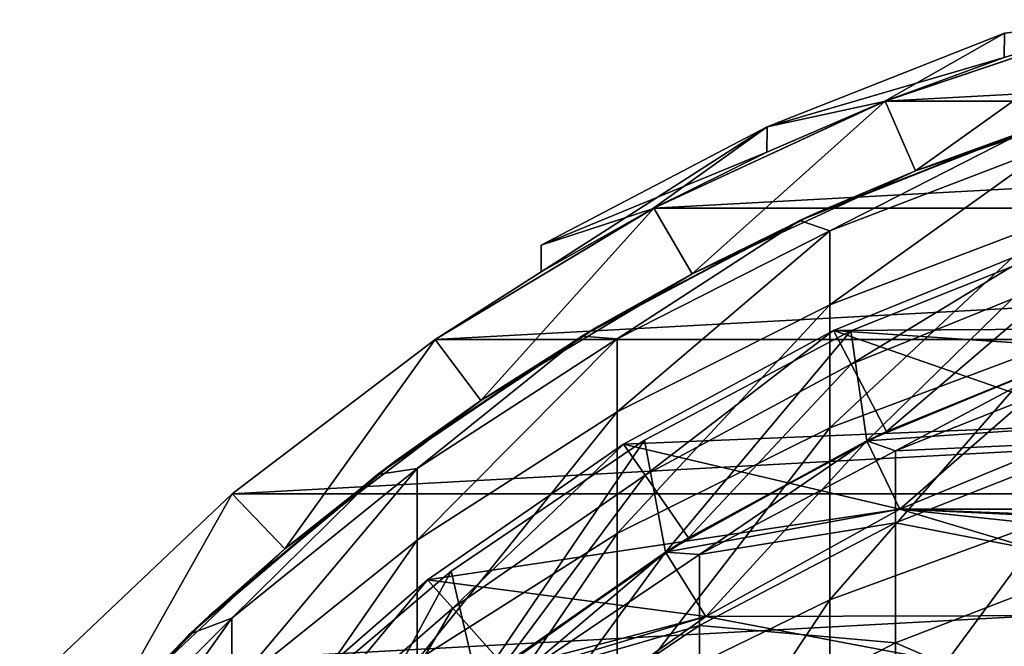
# Model space of a CAD drawing. Header units: millimetres. Extents: x -25 to 64, y -3 to 358.
# Tile 309 of 327: x -11.43 to -4.95, y 353.01 to 357.14. Entities that reach past the tile are written whole.
import ezdxf

# ---------------------------------------------------------------- set-up
doc = ezdxf.new("R2010")
doc.units = ezdxf.units.MM
doc.header["$LTSCALE"] = 52.148148
for name, color, linetype in [('387', 7, 'CONTINUOUS'), ('388', 7, 'CONTINUOUS'), ('390', 7, 'CONTINUOUS'), ('391', 7, 'CONTINUOUS'), ('392', 7, 'CONTINUOUS'), ('397', 7, 'CONTINUOUS'), ('399', 7, 'CONTINUOUS'), ('400', 7, 'CONTINUOUS'), ('401', 7, 'CONTINUOUS'), ('402', 7, 'CONTINUOUS'), ('403', 7, 'CONTINUOUS'), ('404', 7, 'CONTINUOUS'), ('419', 7, 'CONTINUOUS'), ('421', 7, 'CONTINUOUS'), ('422', 7, 'CONTINUOUS'), ('423', 7, 'CONTINUOUS'), ('424', 7, 'CONTINUOUS'), ('425', 7, 'CONTINUOUS'), ('426', 7, 'CONTINUOUS'), ('427', 7, 'CONTINUOUS'), ('428', 7, 'CONTINUOUS'), ('429', 7, 'CONTINUOUS'), ('430', 7, 'CONTINUOUS'), ('431', 7, 'CONTINUOUS'), ('432', 7, 'CONTINUOUS'), ('433', 7, 'CONTINUOUS'), ('434', 7, 'CONTINUOUS'), ('453', 7, 'CONTINUOUS'), ('454', 7, 'CONTINUOUS'), ('455', 7, 'CONTINUOUS'), ('473', 7, 'CONTINUOUS'), ('474', 7, 'CONTINUOUS'), ('475', 7, 'CONTINUOUS'), ('476', 7, 'CONTINUOUS'), ('484', 7, 'CONTINUOUS')]:
    doc.layers.add(name, color=color, linetype=linetype)

msp = doc.modelspace()

# ---------------------------------------------------------------- linework, layer by layer
at = {"layer": '387', "color": 7, "linetype": 'CONTINUOUS', "true_color": 0xaaaaaa}
for points in [[(-4.7895, 356.4148, 45), (-6.101, 355.7452, 40.6963), (-6.2983, 355.8136, 45), (-4.7895, 356.4148, 45)], [(-4.6353, 356.3064, 40.6551), (-6.101, 355.7452, 40.6963), (-4.7895, 356.4148, 45), (-4.6353, 356.3064, 40.6551)], [(-4.6353, 355.8157, 36.2458), (-6.101, 355.2592, 36.3289), (-4.6353, 356.3064, 40.6551), (-4.6353, 355.8157, 36.2458)], [(-4.6353, 356.3064, 40.6551), (-6.101, 355.2592, 36.3289), (-6.101, 355.7452, 40.6963), (-4.6353, 356.3064, 40.6551)], [(-6.2983, 355.8136, 45), (-7.5, 355.0343, 40.7486), (-7.7333, 355.0529, 45), (-6.2983, 355.8136, 45)], [(-6.101, 355.7452, 40.6963), (-7.5, 355.0343, 40.7486), (-6.2983, 355.8136, 45), (-6.101, 355.7452, 40.6963)], [(-4.6353, 354.9967, 31.8856), (-6.101, 354.4479, 32.0101), (-4.6353, 355.8157, 36.2458), (-4.6353, 354.9967, 31.8856)], [(-4.6353, 355.8157, 36.2458), (-6.101, 354.4479, 32.0101), (-6.101, 355.2592, 36.3289), (-4.6353, 355.8157, 36.2458)], [(-6.101, 355.2592, 36.3289), (-7.5, 354.5543, 36.4342), (-6.101, 355.7452, 40.6963), (-6.101, 355.2592, 36.3289)], [(-6.101, 355.7452, 40.6963), (-7.5, 354.5543, 36.4342), (-7.5, 355.0343, 40.7486), (-6.101, 355.7452, 40.6963)], [(-6.101, 354.4479, 32.0101), (-7.5, 353.7528, 32.1678), (-6.101, 355.2592, 36.3289), (-6.101, 354.4479, 32.0101)], [(-6.101, 355.2592, 36.3289), (-7.5, 353.7528, 32.1678), (-7.5, 354.5543, 36.4342), (-6.101, 355.2592, 36.3289)], [(-7.7333, 355.0529, 45), (-8.8168, 354.1815, 40.8113), (-9.0776, 354.1414, 45), (-7.7333, 355.0529, 45)], [(-7.5, 355.0343, 40.7486), (-8.8168, 354.1815, 40.8113), (-7.7333, 355.0529, 45), (-7.5, 355.0343, 40.7486)], [(-7.5, 354.5543, 36.4342), (-8.8168, 353.7085, 36.5605), (-7.5, 355.0343, 40.7486), (-7.5, 354.5543, 36.4342)], [(-7.5, 355.0343, 40.7486), (-8.8168, 353.7085, 36.5605), (-8.8168, 354.1815, 40.8113), (-7.5, 355.0343, 40.7486)], [(-4.6353, 353.8537, 27.5989), (-6.101, 353.3158, 27.7641), (-4.6353, 354.9967, 31.8856), (-4.6353, 353.8537, 27.5989)], [(-4.6353, 354.9967, 31.8856), (-6.101, 353.3158, 27.7641), (-6.101, 354.4479, 32.0101), (-4.6353, 354.9967, 31.8856)], [(-7.5, 353.7528, 32.1678), (-8.8168, 352.9189, 32.3571), (-7.5, 354.5543, 36.4342), (-7.5, 353.7528, 32.1678)], [(-7.5, 354.5543, 36.4342), (-8.8168, 352.9189, 32.3571), (-8.8168, 353.7085, 36.5605), (-7.5, 354.5543, 36.4342)], [(-6.101, 353.3158, 27.7641), (-7.5, 352.6344, 27.9734), (-6.101, 354.4479, 32.0101), (-6.101, 353.3158, 27.7641)], [(-6.101, 354.4479, 32.0101), (-7.5, 352.6344, 27.9734), (-7.5, 353.7528, 32.1678), (-6.101, 354.4479, 32.0101)], [(-9.0776, 354.1414, 45), (-10.037, 353.1961, 40.8837), (-10.3155, 353.0899, 45), (-9.0776, 354.1414, 45)], [(-8.8168, 353.7085, 36.5605), (-10.037, 352.7313, 36.7065), (-8.8168, 354.1815, 40.8113), (-8.8168, 353.7085, 36.5605)], [(-8.8168, 354.1815, 40.8113), (-10.037, 352.7313, 36.7065), (-10.037, 353.1961, 40.8837), (-8.8168, 354.1815, 40.8113)], [(-8.8168, 354.1815, 40.8113), (-10.037, 353.1961, 40.8837), (-9.0776, 354.1414, 45), (-8.8168, 354.1815, 40.8113)], [(-4.6353, 352.3933, 23.4097), (-6.101, 351.8693, 23.6146), (-4.6353, 353.8537, 27.5989), (-4.6353, 352.3933, 23.4097)], [(-4.6353, 353.8537, 27.5989), (-6.101, 351.8693, 23.6146), (-6.101, 353.3158, 27.7641), (-4.6353, 353.8537, 27.5989)], [(-7.5, 352.6344, 27.9734), (-8.8168, 351.817, 28.2244), (-7.5, 353.7528, 32.1678), (-7.5, 352.6344, 27.9734)], [(-7.5, 353.7528, 32.1678), (-8.8168, 351.817, 28.2244), (-8.8168, 352.9189, 32.3571), (-7.5, 353.7528, 32.1678)], [(-8.8168, 352.9189, 32.3571), (-10.037, 351.9553, 32.5757), (-8.8168, 353.7085, 36.5605), (-8.8168, 352.9189, 32.3571)], [(-8.8168, 353.7085, 36.5605), (-10.037, 351.9553, 32.5757), (-10.037, 352.7313, 36.7065), (-8.8168, 353.7085, 36.5605)], [(-6.101, 351.8693, 23.6146), (-7.5, 351.2055, 23.8743), (-6.101, 353.3158, 27.7641), (-6.101, 351.8693, 23.6146)], [(-6.101, 353.3158, 27.7641), (-7.5, 351.2055, 23.8743), (-7.5, 352.6344, 27.9734), (-6.101, 353.3158, 27.7641)], [(-10.037, 352.7313, 36.7065), (-11.1472, 351.6332, 36.8704), (-10.037, 353.1961, 40.8837), (-10.037, 352.7313, 36.7065)], [(-10.037, 353.1961, 40.8837), (-11.1472, 351.6332, 36.8704), (-11.1472, 352.0889, 40.9651), (-10.037, 353.1961, 40.8837)], [(-10.037, 353.1961, 40.8837), (-11.1472, 352.0889, 40.9651), (-10.3155, 353.0899, 45), (-10.037, 353.1961, 40.8837)], [(-10.3155, 353.0899, 45), (-11.1472, 352.0889, 40.9651), (-11.4324, 351.9108, 45), (-10.3155, 353.0899, 45)]]:
    msp.add_3dface(points, dxfattribs=at)
at = {"layer": '388', "color": 7, "linetype": 'CONTINUOUS', "true_color": 0xaaaaaa}
for points in [[(-5.8574, 354.3631, 45), (-5.6685, 354.2982, 40.8027), (-4.4588, 354.9424, 45), (-5.8574, 354.3631, 45)], [(-5.6685, 354.2982, 40.8027), (-4.3106, 354.8378, 40.763), (-4.4588, 354.9424, 45), (-5.6685, 354.2982, 40.8027)], [(-5.6685, 354.2982, 40.8027), (-4.3106, 354.3594, 36.4633), (-4.3106, 354.8378, 40.763), (-5.6685, 354.2982, 40.8027)], [(-7.1824, 353.6308, 45), (-6.96, 353.6153, 40.8529), (-5.8574, 354.3631, 45), (-7.1824, 353.6308, 45)], [(-6.96, 353.6153, 40.8529), (-5.6685, 354.2982, 40.8027), (-5.8574, 354.3631, 45), (-6.96, 353.6153, 40.8529)], [(-5.6685, 353.8242, 36.5432), (-4.3106, 353.5606, 32.2114), (-4.3106, 354.3594, 36.4633), (-5.6685, 353.8242, 36.5432)], [(-5.6685, 353.8242, 36.5432), (-4.3106, 354.3594, 36.4633), (-5.6685, 354.2982, 40.8027), (-5.6685, 353.8242, 36.5432)], [(-6.96, 353.6153, 40.8529), (-5.6685, 353.8242, 36.5432), (-5.6685, 354.2982, 40.8027), (-6.96, 353.6153, 40.8529)], [(-6.96, 353.1471, 36.6444), (-5.6685, 353.033, 32.3312), (-5.6685, 353.8242, 36.5432), (-6.96, 353.1471, 36.6444)], [(-6.96, 353.1471, 36.6444), (-5.6685, 353.8242, 36.5432), (-6.96, 353.6153, 40.8529), (-6.96, 353.1471, 36.6444)], [(-5.6685, 353.033, 32.3312), (-4.3106, 353.5606, 32.2114), (-5.6685, 353.8242, 36.5432), (-5.6685, 353.033, 32.3312)], [(-8.4171, 352.7547, 45), (-8.1699, 352.7972, 40.913), (-7.1824, 353.6308, 45), (-8.4171, 352.7547, 45)], [(-8.1699, 352.7972, 40.913), (-6.96, 353.6153, 40.8529), (-7.1824, 353.6308, 45), (-8.1699, 352.7972, 40.913)], [(-8.1699, 352.7972, 40.913), (-6.96, 353.1471, 36.6444), (-6.96, 353.6153, 40.8529), (-8.1699, 352.7972, 40.913)], [(-5.6685, 353.033, 32.3312), (-4.3106, 352.4461, 28.0312), (-4.3106, 353.5606, 32.2114), (-5.6685, 353.033, 32.3312)], [(-8.1699, 352.3357, 36.7655), (-6.96, 352.3653, 32.4827), (-6.96, 353.1471, 36.6444), (-8.1699, 352.3357, 36.7655)], [(-8.1699, 352.3357, 36.7655), (-6.96, 353.1471, 36.6444), (-8.1699, 352.7972, 40.913), (-8.1699, 352.3357, 36.7655)], [(-6.96, 352.3653, 32.4827), (-5.6685, 353.033, 32.3312), (-6.96, 353.1471, 36.6444), (-6.96, 352.3653, 32.4827)], [(-6.96, 352.3653, 32.4827), (-5.6685, 351.9289, 28.1901), (-5.6685, 353.033, 32.3312), (-6.96, 352.3653, 32.4827)], [(-5.6685, 351.9289, 28.1901), (-4.3106, 352.4461, 28.0312), (-5.6685, 353.033, 32.3312), (-5.6685, 351.9289, 28.1901)]]:
    msp.add_3dface(points, dxfattribs=at)
at = {"layer": '390', "color": 7, "linetype": 'CONTINUOUS', "true_color": 0xaaaaaa}
for points in [[(-5.5373, 356.1405, 101), (-4.002, 356.6563, 101), (-4.7162, 356.4393, 100), (-5.5373, 356.1405, 101)], [(-6.2047, 355.8566, 100), (-5.5373, 356.1405, 101), (-4.7162, 356.4393, 100), (-6.2047, 355.8566, 100)], [(-7.0081, 355.4622, 101), (-5.5373, 356.1405, 101), (-6.2047, 355.8566, 100), (-7.0081, 355.4622, 101)], [(-7.6227, 355.1188, 100), (-7.0081, 355.4622, 101), (-6.2047, 355.8566, 100), (-7.6227, 355.1188, 100)], [(-8.3972, 354.6293, 101), (-7.0081, 355.4622, 101), (-7.6227, 355.1188, 100), (-8.3972, 354.6293, 101)], [(-8.9541, 354.2343, 100), (-8.3972, 354.6293, 101), (-7.6227, 355.1188, 100), (-8.9541, 354.2343, 100)], [(-9.6883, 353.6515, 101), (-8.3972, 354.6293, 101), (-8.9541, 354.2343, 100), (-9.6883, 353.6515, 101)], [(-10.1839, 353.2131, 100), (-9.6883, 353.6515, 101), (-8.9541, 354.2343, 100), (-10.1839, 353.2131, 100)], [(-10.8665, 352.5402, 101), (-9.6883, 353.6515, 101), (-10.1839, 353.2131, 100), (-10.8665, 352.5402, 101)], [(-11.298, 352.0669, 100), (-10.8665, 352.5402, 101), (-10.1839, 353.2131, 100), (-11.298, 352.0669, 100)]]:
    msp.add_3dface(points, dxfattribs=at)
at = {"layer": '391', "color": 7, "linetype": 'CONTINUOUS', "true_color": 0xaaaaaa}
for points in [[(-4.7895, 356.4148, 45), (-6.2983, 355.8136, 45), (-6.2047, 355.8566, 100), (-4.7895, 356.4148, 45)], [(-4.7895, 356.4148, 45), (-6.2047, 355.8566, 100), (-4.7162, 356.4393, 100), (-4.7895, 356.4148, 45)], [(-6.2983, 355.8136, 45), (-7.6227, 355.1188, 100), (-6.2047, 355.8566, 100), (-6.2983, 355.8136, 45)], [(-6.2983, 355.8136, 45), (-7.7333, 355.0529, 45), (-7.6227, 355.1188, 100), (-6.2983, 355.8136, 45)], [(-7.7333, 355.0529, 45), (-8.9541, 354.2343, 100), (-7.6227, 355.1188, 100), (-7.7333, 355.0529, 45)], [(-7.7333, 355.0529, 45), (-9.0776, 354.1414, 45), (-8.9541, 354.2343, 100), (-7.7333, 355.0529, 45)], [(-9.0776, 354.1414, 45), (-10.1839, 353.2131, 100), (-8.9541, 354.2343, 100), (-9.0776, 354.1414, 45)], [(-9.0776, 354.1414, 45), (-10.3155, 353.0899, 45), (-10.1839, 353.2131, 100), (-9.0776, 354.1414, 45)], [(-10.3155, 353.0899, 45), (-11.298, 352.0669, 100), (-10.1839, 353.2131, 100), (-10.3155, 353.0899, 45)], [(-10.3155, 353.0899, 45), (-11.4324, 351.9108, 45), (-11.298, 352.0669, 100), (-10.3155, 353.0899, 45)]]:
    msp.add_3dface(points, dxfattribs=at)
at = {"layer": '392', "color": 7, "linetype": 'CONTINUOUS', "true_color": 0xaaaaaa}
for points in [[(-5.8574, 354.3631, 45), (-4.4588, 354.9424, 45), (-5.8574, 354.3631, 64), (-5.8574, 354.3631, 45)], [(-5.8574, 354.3631, 64), (-4.4588, 354.9424, 45), (-4.4587, 354.9424, 64), (-5.8574, 354.3631, 64)], [(-7.1824, 353.6308, 45), (-5.8574, 354.3631, 45), (-7.1824, 353.6308, 64), (-7.1824, 353.6308, 45)], [(-7.1824, 353.6308, 64), (-5.8574, 354.3631, 45), (-5.8574, 354.3631, 64), (-7.1824, 353.6308, 64)], [(-8.4171, 352.7547, 45), (-7.1824, 353.6308, 45), (-8.4171, 352.7547, 64), (-8.4171, 352.7547, 45)], [(-8.4171, 352.7547, 64), (-7.1824, 353.6308, 45), (-7.1824, 353.6308, 64), (-8.4171, 352.7547, 64)]]:
    msp.add_3dface(points, dxfattribs=at)
at = {"layer": '397', "color": 7, "linetype": 'CONTINUOUS', "true_color": 0xaaaaaa}
for points in [[(-5.9625, 355.0876, 64), (-5.8574, 354.3631, 64), (-4.5341, 355.6567, 64), (-5.9625, 355.0876, 64)], [(-5.8574, 354.3631, 64), (-4.4587, 354.9424, 64), (-4.5341, 355.6567, 64), (-5.8574, 354.3631, 64)], [(-7.3209, 354.3673, 64), (-7.1824, 353.6308, 64), (-5.9625, 355.0876, 64), (-7.3209, 354.3673, 64)], [(-7.1824, 353.6308, 64), (-5.8574, 354.3631, 64), (-5.9625, 355.0876, 64), (-7.1824, 353.6308, 64)], [(-8.5935, 353.5045, 64), (-8.4171, 352.7547, 64), (-7.3209, 354.3673, 64), (-8.5935, 353.5045, 64)], [(-8.4171, 352.7547, 64), (-7.1824, 353.6308, 64), (-7.3209, 354.3673, 64), (-8.4171, 352.7547, 64)], [(-9.7654, 352.5091, 64), (-9.5459, 351.746, 64), (-8.5935, 353.5045, 64), (-9.7654, 352.5091, 64)], [(-9.5459, 351.746, 64), (-8.4171, 352.7547, 64), (-8.5935, 353.5045, 64), (-9.5459, 351.746, 64)]]:
    msp.add_3dface(points, dxfattribs=at)
at = {"layer": '399', "color": 7, "linetype": 'CONTINUOUS', "true_color": 0xaaaaaa}
for points in [[(-5.9625, 355.0876, 67), (-4.5341, 355.6567, 67), (-5.8574, 354.3631, 67), (-5.9625, 355.0876, 67)], [(-5.8574, 354.3631, 67), (-4.5341, 355.6567, 67), (-4.4587, 354.9424, 67), (-5.8574, 354.3631, 67)], [(-7.3209, 354.3673, 67), (-5.9625, 355.0876, 67), (-7.1824, 353.6308, 67), (-7.3209, 354.3673, 67)], [(-7.1824, 353.6308, 67), (-5.9625, 355.0876, 67), (-5.8574, 354.3631, 67), (-7.1824, 353.6308, 67)], [(-8.5935, 353.5045, 67), (-7.3209, 354.3673, 67), (-8.4171, 352.7547, 67), (-8.5935, 353.5045, 67)], [(-8.4171, 352.7547, 67), (-7.3209, 354.3673, 67), (-7.1824, 353.6308, 67), (-8.4171, 352.7547, 67)], [(-9.7654, 352.5091, 67), (-8.5935, 353.5045, 67), (-9.5459, 351.746, 67), (-9.7654, 352.5091, 67)], [(-9.5459, 351.746, 67), (-8.5935, 353.5045, 67), (-8.4171, 352.7547, 67), (-9.5459, 351.746, 67)]]:
    msp.add_3dface(points, dxfattribs=at)
at = {"layer": '400', "color": 7, "linetype": 'CONTINUOUS', "true_color": 0xaaaaaa}
for points in [[(-5.9625, 355.0876, 64), (-4.5341, 355.6567, 64), (-5.9625, 355.0876, 67), (-5.9625, 355.0876, 64)], [(-4.5341, 355.6567, 64), (-4.5341, 355.6567, 67), (-5.9625, 355.0876, 67), (-4.5341, 355.6567, 64)], [(-7.3209, 354.3673, 64), (-5.9625, 355.0876, 64), (-7.3209, 354.3673, 67), (-7.3209, 354.3673, 64)], [(-5.9625, 355.0876, 64), (-5.9625, 355.0876, 67), (-7.3209, 354.3673, 67), (-5.9625, 355.0876, 64)], [(-8.5935, 353.5045, 64), (-7.3209, 354.3673, 64), (-8.5935, 353.5045, 67), (-8.5935, 353.5045, 64)], [(-7.3209, 354.3673, 64), (-7.3209, 354.3673, 67), (-8.5935, 353.5045, 67), (-7.3209, 354.3673, 64)], [(-9.7654, 352.5091, 64), (-8.5935, 353.5045, 64), (-9.7654, 352.5091, 67), (-9.7654, 352.5091, 64)], [(-8.5935, 353.5045, 64), (-8.5935, 353.5045, 67), (-9.7654, 352.5091, 67), (-8.5935, 353.5045, 64)]]:
    msp.add_3dface(points, dxfattribs=at)
at = {"layer": '401', "color": 7, "linetype": 'CONTINUOUS', "true_color": 0xaaaaaa}
for points in [[(-4.6244, 355.6788, 99), (-6.0783, 355.0886, 99), (-5.9617, 354.8672, 99), (-4.6244, 355.6788, 99)], [(-4.5355, 355.445, 99), (-4.6244, 355.6788, 99), (-5.9617, 354.8672, 99), (-4.5355, 355.445, 99)], [(-6.0783, 355.0886, 99), (-7.4585, 354.3422, 99), (-7.316, 354.1364, 99), (-6.0783, 355.0886, 99)], [(-5.9617, 354.8672, 99), (-6.0783, 355.0886, 99), (-7.316, 354.1364, 99), (-5.9617, 354.8672, 99)], [(-7.4585, 354.3422, 99), (-8.7482, 353.4486, 99), (-8.5818, 353.2613, 99), (-7.4585, 354.3422, 99)], [(-7.316, 354.1364, 99), (-7.4585, 354.3422, 99), (-8.5818, 353.2613, 99), (-7.316, 354.1364, 99)], [(-8.7482, 353.4486, 99), (-9.932, 352.4185, 99), (-9.744, 352.2526, 99), (-8.7482, 353.4486, 99)], [(-8.5818, 353.2613, 99), (-8.7482, 353.4486, 99), (-9.744, 352.2526, 99), (-8.5818, 353.2613, 99)]]:
    msp.add_3dface(points, dxfattribs=at)
at = {"layer": '402', "color": 7, "linetype": 'CONTINUOUS', "true_color": 0xaaaaaa}
for points in [[(-6.0783, 355.0886, 99), (-4.6244, 355.6788, 99), (-6.0783, 355.0886, 100), (-6.0783, 355.0886, 99)], [(-6.0783, 355.0886, 100), (-4.6244, 355.6788, 99), (-4.6244, 355.6788, 100), (-6.0783, 355.0886, 100)], [(-7.4585, 354.3422, 99), (-6.0783, 355.0886, 99), (-7.4585, 354.3422, 100), (-7.4585, 354.3422, 99)], [(-7.4585, 354.3422, 100), (-6.0783, 355.0886, 99), (-6.0783, 355.0886, 100), (-7.4585, 354.3422, 100)], [(-8.7482, 353.4486, 99), (-7.4585, 354.3422, 99), (-8.7483, 353.4486, 100), (-8.7482, 353.4486, 99)], [(-8.7483, 353.4486, 100), (-7.4585, 354.3422, 99), (-7.4585, 354.3422, 100), (-8.7483, 353.4486, 100)], [(-9.932, 352.4185, 99), (-8.7482, 353.4486, 99), (-9.932, 352.4185, 100), (-9.932, 352.4185, 99)], [(-9.932, 352.4185, 100), (-8.7482, 353.4486, 99), (-8.7483, 353.4486, 100), (-9.932, 352.4185, 100)]]:
    msp.add_3dface(points, dxfattribs=at)
at = {"layer": '403', "color": 7, "linetype": 'CONTINUOUS', "true_color": 0xaaaaaa}
for points in [[(-4.5355, 355.445, 99), (-5.9617, 354.8672, 99), (-5.7286, 354.4243, 98.5), (-4.5355, 355.445, 99)], [(-4.3576, 354.9774, 98.5), (-4.5355, 355.445, 99), (-5.7286, 354.4243, 98.5), (-4.3576, 354.9774, 98.5)], [(-5.9617, 354.8672, 99), (-7.316, 354.1364, 99), (-7.0309, 353.7246, 98.5), (-5.9617, 354.8672, 99)], [(-5.7286, 354.4243, 98.5), (-5.9617, 354.8672, 99), (-7.0309, 353.7246, 98.5), (-5.7286, 354.4243, 98.5)], [(-7.316, 354.1364, 99), (-8.5818, 353.2613, 99), (-8.2488, 352.8868, 98.5), (-7.316, 354.1364, 99)], [(-7.0309, 353.7246, 98.5), (-7.316, 354.1364, 99), (-8.2488, 352.8868, 98.5), (-7.0309, 353.7246, 98.5)], [(-8.5818, 353.2613, 99), (-9.744, 352.2526, 99), (-9.3679, 351.9208, 98.5), (-8.5818, 353.2613, 99)], [(-8.2488, 352.8868, 98.5), (-8.5818, 353.2613, 99), (-9.3679, 351.9208, 98.5), (-8.2488, 352.8868, 98.5)]]:
    msp.add_3dface(points, dxfattribs=at)
at = {"layer": '404', "color": 7, "linetype": 'CONTINUOUS', "true_color": 0x323232}
for points in [[(-4.2935, 354.4705, 67), (5.6404, 353.9127, 67), (-5.6404, 353.9127, 67), (-4.2935, 354.4705, 67)], [(-6.9164, 353.2074, 67), (-5.6404, 353.9127, 67), (-3.2982, 353.2169, 67), (-6.9164, 353.2074, 67)], [(-5.6404, 353.9127, 67), (5.6404, 353.9127, 67), (0.6687, 353.6805, 67), (-5.6404, 353.9127, 67)], [(-3.2982, 353.2169, 67), (-5.6404, 353.9127, 67), (-1.9971, 353.5253, 67), (-3.2982, 353.2169, 67)], [(-1.9971, 353.5253, 67), (-5.6404, 353.9127, 67), (-0.6687, 353.6805, 67), (-1.9971, 353.5253, 67)], [(-0.6687, 353.6805, 67), (-5.6404, 353.9127, 67), (0.6687, 353.6805, 67), (-0.6687, 353.6805, 67)], [(-8.1055, 352.3637, 67), (-6.9164, 353.2074, 67), (-4.5548, 352.7596, 67), (-8.1055, 352.3637, 67)], [(-4.5548, 352.7596, 67), (-6.9164, 353.2074, 67), (-3.2982, 353.2169, 67), (-4.5548, 352.7596, 67)]]:
    msp.add_3dface(points, dxfattribs=at)
at = {"layer": '419', "color": 7, "linetype": 'CONTINUOUS', "true_color": 0x323232}
for points in [[(-6.0783, 355.0886, 100), (-4.6244, 355.6788, 100), (-1.4557, 355.1182, 100), (-6.0783, 355.0886, 100)], [(-2.8928, 354.874, 100), (-6.0783, 355.0886, 100), (-1.4557, 355.1182, 100), (-2.8928, 354.874, 100)], [(-7.4585, 354.3422, 100), (-6.0783, 355.0886, 100), (-4.2935, 354.4705, 100), (-7.4585, 354.3422, 100)], [(-4.2935, 354.4705, 100), (-6.0783, 355.0886, 100), (-2.8928, 354.874, 100), (-4.2935, 354.4705, 100)], [(-5.6404, 353.9127, 100), (-7.4585, 354.3422, 100), (-4.2935, 354.4705, 100), (-5.6404, 353.9127, 100)], [(-8.7483, 353.4486, 100), (-7.4585, 354.3422, 100), (-5.6404, 353.9127, 100), (-8.7483, 353.4486, 100)], [(-6.9164, 353.2074, 100), (-8.7483, 353.4486, 100), (-5.6404, 353.9127, 100), (-6.9164, 353.2074, 100)], [(-9.932, 352.4185, 100), (-8.7483, 353.4486, 100), (-6.9164, 353.2074, 100), (-9.932, 352.4185, 100)], [(-8.1055, 352.3637, 100), (-9.932, 352.4185, 100), (-6.9164, 353.2074, 100), (-8.1055, 352.3637, 100)]]:
    msp.add_3dface(points, dxfattribs=at)
at = {"layer": '421', "color": 7, "linetype": 'CONTINUOUS', "true_color": 0x323232}
for points in [[(-4.2935, 354.4705, 67), (-5.6404, 353.9127, 67), (-4.2935, 354.4705, 82.5), (-4.2935, 354.4705, 67)], [(-4.2935, 354.4705, 82.5), (-5.6404, 353.9127, 67), (-5.6404, 353.9127, 82.5), (-4.2935, 354.4705, 82.5)], [(-5.6404, 353.9127, 67), (-6.9164, 353.2074, 67), (-5.6404, 353.9127, 82.5), (-5.6404, 353.9127, 67)], [(-5.6404, 353.9127, 82.5), (-6.9164, 353.2074, 67), (-6.9164, 353.2074, 82.5), (-5.6404, 353.9127, 82.5)], [(-6.9164, 353.2074, 67), (-8.1055, 352.3637, 67), (-6.9164, 353.2074, 82.5), (-6.9164, 353.2074, 67)], [(-6.9164, 353.2074, 82.5), (-8.1055, 352.3637, 67), (-8.1055, 352.3637, 82.5), (-6.9164, 353.2074, 82.5)]]:
    msp.add_3dface(points, dxfattribs=at)
at = {"layer": '422', "color": 7, "linetype": 'CONTINUOUS', "true_color": 0x323232}
for points in [[(-4.4587, 354.9425, 83.125), (-5.6404, 353.9127, 82.5), (-5.8573, 354.3631, 83.125), (-4.4587, 354.9425, 83.125)], [(-4.2935, 354.4705, 82.5), (-5.6404, 353.9127, 82.5), (-4.4587, 354.9425, 83.125), (-4.2935, 354.4705, 82.5)], [(-5.8573, 354.3631, 83.125), (-6.9164, 353.2074, 82.5), (-7.1825, 353.6308, 83.125), (-5.8573, 354.3631, 83.125)], [(-5.6404, 353.9127, 82.5), (-6.9164, 353.2074, 82.5), (-5.8573, 354.3631, 83.125), (-5.6404, 353.9127, 82.5)], [(-7.1825, 353.6308, 83.125), (-8.1055, 352.3637, 82.5), (-8.4172, 352.7546, 83.125), (-7.1825, 353.6308, 83.125)], [(-6.9164, 353.2074, 82.5), (-8.1055, 352.3637, 82.5), (-7.1825, 353.6308, 83.125), (-6.9164, 353.2074, 82.5)]]:
    msp.add_3dface(points, dxfattribs=at)
at = {"layer": '423', "color": 7, "linetype": 'CONTINUOUS', "true_color": 0x323232}
for points in [[(-4.4587, 354.9425, 83.125), (-5.8573, 354.3631, 83.125), (-4.2935, 354.4705, 83.75), (-4.4587, 354.9425, 83.125)], [(-4.2935, 354.4705, 83.75), (-5.8573, 354.3631, 83.125), (-5.6404, 353.9127, 83.75), (-4.2935, 354.4705, 83.75)], [(-5.8573, 354.3631, 83.125), (-7.1825, 353.6308, 83.125), (-5.6404, 353.9127, 83.75), (-5.8573, 354.3631, 83.125)], [(-5.6404, 353.9127, 83.75), (-7.1825, 353.6308, 83.125), (-6.9164, 353.2074, 83.75), (-5.6404, 353.9127, 83.75)], [(-7.1825, 353.6308, 83.125), (-8.4172, 352.7546, 83.125), (-6.9164, 353.2074, 83.75), (-7.1825, 353.6308, 83.125)], [(-6.9164, 353.2074, 83.75), (-8.4172, 352.7546, 83.125), (-8.1055, 352.3637, 83.75), (-6.9164, 353.2074, 83.75)]]:
    msp.add_3dface(points, dxfattribs=at)
at = {"layer": '424', "color": 7, "linetype": 'CONTINUOUS', "true_color": 0x323232}
for points in [[(-4.4587, 354.9425, 84.375), (-5.6404, 353.9127, 83.75), (-5.8573, 354.3631, 84.375), (-4.4587, 354.9425, 84.375)], [(-4.2935, 354.4705, 83.75), (-5.6404, 353.9127, 83.75), (-4.4587, 354.9425, 84.375), (-4.2935, 354.4705, 83.75)], [(-5.8573, 354.3631, 84.375), (-6.9164, 353.2074, 83.75), (-7.1825, 353.6308, 84.375), (-5.8573, 354.3631, 84.375)], [(-5.6404, 353.9127, 83.75), (-6.9164, 353.2074, 83.75), (-5.8573, 354.3631, 84.375), (-5.6404, 353.9127, 83.75)], [(-7.1825, 353.6308, 84.375), (-8.1055, 352.3637, 83.75), (-8.4172, 352.7546, 84.375), (-7.1825, 353.6308, 84.375)], [(-6.9164, 353.2074, 83.75), (-8.1055, 352.3637, 83.75), (-7.1825, 353.6308, 84.375), (-6.9164, 353.2074, 83.75)]]:
    msp.add_3dface(points, dxfattribs=at)
at = {"layer": '425', "color": 7, "linetype": 'CONTINUOUS', "true_color": 0x323232}
for points in [[(-4.4587, 354.9425, 84.375), (-5.8573, 354.3631, 84.375), (-4.2935, 354.4705, 85), (-4.4587, 354.9425, 84.375)], [(-4.2935, 354.4705, 85), (-5.8573, 354.3631, 84.375), (-5.6404, 353.9127, 85), (-4.2935, 354.4705, 85)], [(-5.8573, 354.3631, 84.375), (-7.1825, 353.6308, 84.375), (-5.6404, 353.9127, 85), (-5.8573, 354.3631, 84.375)], [(-5.6404, 353.9127, 85), (-7.1825, 353.6308, 84.375), (-6.9164, 353.2074, 85), (-5.6404, 353.9127, 85)], [(-7.1825, 353.6308, 84.375), (-8.4172, 352.7546, 84.375), (-6.9164, 353.2074, 85), (-7.1825, 353.6308, 84.375)], [(-6.9164, 353.2074, 85), (-8.4172, 352.7546, 84.375), (-8.1055, 352.3637, 85), (-6.9164, 353.2074, 85)]]:
    msp.add_3dface(points, dxfattribs=at)
at = {"layer": '426', "color": 7, "linetype": 'CONTINUOUS', "true_color": 0x323232}
for points in [[(-4.4587, 354.9425, 85.625), (-5.6404, 353.9127, 85), (-5.8573, 354.3631, 85.625), (-4.4587, 354.9425, 85.625)], [(-4.2935, 354.4705, 85), (-5.6404, 353.9127, 85), (-4.4587, 354.9425, 85.625), (-4.2935, 354.4705, 85)], [(-5.8573, 354.3631, 85.625), (-6.9164, 353.2074, 85), (-7.1825, 353.6308, 85.625), (-5.8573, 354.3631, 85.625)], [(-5.6404, 353.9127, 85), (-6.9164, 353.2074, 85), (-5.8573, 354.3631, 85.625), (-5.6404, 353.9127, 85)], [(-7.1825, 353.6308, 85.625), (-8.1055, 352.3637, 85), (-8.4172, 352.7546, 85.625), (-7.1825, 353.6308, 85.625)], [(-6.9164, 353.2074, 85), (-8.1055, 352.3637, 85), (-7.1825, 353.6308, 85.625), (-6.9164, 353.2074, 85)]]:
    msp.add_3dface(points, dxfattribs=at)
at = {"layer": '427', "color": 7, "linetype": 'CONTINUOUS', "true_color": 0x323232}
for points in [[(-4.4587, 354.9425, 85.625), (-5.8573, 354.3631, 85.625), (-4.2935, 354.4705, 86.25), (-4.4587, 354.9425, 85.625)], [(-4.2935, 354.4705, 86.25), (-5.8573, 354.3631, 85.625), (-5.6404, 353.9127, 86.25), (-4.2935, 354.4705, 86.25)], [(-5.8573, 354.3631, 85.625), (-7.1825, 353.6308, 85.625), (-5.6404, 353.9127, 86.25), (-5.8573, 354.3631, 85.625)], [(-5.6404, 353.9127, 86.25), (-7.1825, 353.6308, 85.625), (-6.9164, 353.2074, 86.25), (-5.6404, 353.9127, 86.25)], [(-7.1825, 353.6308, 85.625), (-8.4172, 352.7546, 85.625), (-6.9164, 353.2074, 86.25), (-7.1825, 353.6308, 85.625)], [(-6.9164, 353.2074, 86.25), (-8.4172, 352.7546, 85.625), (-8.1055, 352.3637, 86.25), (-6.9164, 353.2074, 86.25)]]:
    msp.add_3dface(points, dxfattribs=at)
at = {"layer": '428', "color": 7, "linetype": 'CONTINUOUS', "true_color": 0x323232}
for points in [[(-4.4587, 354.9425, 86.875), (-5.6404, 353.9127, 86.25), (-5.8573, 354.3631, 86.875), (-4.4587, 354.9425, 86.875)], [(-4.2935, 354.4705, 86.25), (-5.6404, 353.9127, 86.25), (-4.4587, 354.9425, 86.875), (-4.2935, 354.4705, 86.25)], [(-5.8573, 354.3631, 86.875), (-6.9164, 353.2074, 86.25), (-7.1825, 353.6308, 86.875), (-5.8573, 354.3631, 86.875)], [(-5.6404, 353.9127, 86.25), (-6.9164, 353.2074, 86.25), (-5.8573, 354.3631, 86.875), (-5.6404, 353.9127, 86.25)], [(-7.1825, 353.6308, 86.875), (-8.1055, 352.3637, 86.25), (-8.4172, 352.7546, 86.875), (-7.1825, 353.6308, 86.875)], [(-6.9164, 353.2074, 86.25), (-8.1055, 352.3637, 86.25), (-7.1825, 353.6308, 86.875), (-6.9164, 353.2074, 86.25)]]:
    msp.add_3dface(points, dxfattribs=at)
at = {"layer": '429', "color": 7, "linetype": 'CONTINUOUS', "true_color": 0x323232}
for points in [[(-4.4587, 354.9425, 86.875), (-5.8573, 354.3631, 86.875), (-4.2935, 354.4705, 87.5), (-4.4587, 354.9425, 86.875)], [(-4.2935, 354.4705, 87.5), (-5.8573, 354.3631, 86.875), (-5.6404, 353.9127, 87.5), (-4.2935, 354.4705, 87.5)], [(-5.8573, 354.3631, 86.875), (-7.1825, 353.6308, 86.875), (-5.6404, 353.9127, 87.5), (-5.8573, 354.3631, 86.875)], [(-5.6404, 353.9127, 87.5), (-7.1825, 353.6308, 86.875), (-6.9164, 353.2074, 87.5), (-5.6404, 353.9127, 87.5)], [(-7.1825, 353.6308, 86.875), (-8.4172, 352.7546, 86.875), (-6.9164, 353.2074, 87.5), (-7.1825, 353.6308, 86.875)], [(-6.9164, 353.2074, 87.5), (-8.4172, 352.7546, 86.875), (-8.1055, 352.3637, 87.5), (-6.9164, 353.2074, 87.5)]]:
    msp.add_3dface(points, dxfattribs=at)
at = {"layer": '430', "color": 7, "linetype": 'CONTINUOUS', "true_color": 0x323232}
for points in [[(-4.4587, 354.9425, 88.125), (-5.6404, 353.9127, 87.5), (-5.8573, 354.3631, 88.125), (-4.4587, 354.9425, 88.125)], [(-4.2935, 354.4705, 87.5), (-5.6404, 353.9127, 87.5), (-4.4587, 354.9425, 88.125), (-4.2935, 354.4705, 87.5)], [(-5.8573, 354.3631, 88.125), (-6.9164, 353.2074, 87.5), (-7.1825, 353.6308, 88.125), (-5.8573, 354.3631, 88.125)], [(-5.6404, 353.9127, 87.5), (-6.9164, 353.2074, 87.5), (-5.8573, 354.3631, 88.125), (-5.6404, 353.9127, 87.5)], [(-7.1825, 353.6308, 88.125), (-8.1055, 352.3637, 87.5), (-8.4172, 352.7546, 88.125), (-7.1825, 353.6308, 88.125)], [(-6.9164, 353.2074, 87.5), (-8.1055, 352.3637, 87.5), (-7.1825, 353.6308, 88.125), (-6.9164, 353.2074, 87.5)]]:
    msp.add_3dface(points, dxfattribs=at)
at = {"layer": '431', "color": 7, "linetype": 'CONTINUOUS', "true_color": 0x323232}
for points in [[(-4.4587, 354.9425, 88.125), (-5.8573, 354.3631, 88.125), (-4.2935, 354.4705, 88.75), (-4.4587, 354.9425, 88.125)], [(-4.2935, 354.4705, 88.75), (-5.8573, 354.3631, 88.125), (-5.6404, 353.9127, 88.75), (-4.2935, 354.4705, 88.75)], [(-5.8573, 354.3631, 88.125), (-7.1825, 353.6308, 88.125), (-5.6404, 353.9127, 88.75), (-5.8573, 354.3631, 88.125)], [(-5.6404, 353.9127, 88.75), (-7.1825, 353.6308, 88.125), (-6.9164, 353.2074, 88.75), (-5.6404, 353.9127, 88.75)], [(-7.1825, 353.6308, 88.125), (-8.4172, 352.7546, 88.125), (-6.9164, 353.2074, 88.75), (-7.1825, 353.6308, 88.125)], [(-6.9164, 353.2074, 88.75), (-8.4172, 352.7546, 88.125), (-8.1055, 352.3637, 88.75), (-6.9164, 353.2074, 88.75)]]:
    msp.add_3dface(points, dxfattribs=at)
at = {"layer": '432', "color": 7, "linetype": 'CONTINUOUS', "true_color": 0x323232}
for points in [[(-4.4587, 354.9425, 89.375), (-5.6404, 353.9127, 88.75), (-5.8573, 354.3631, 89.375), (-4.4587, 354.9425, 89.375)], [(-4.2935, 354.4705, 88.75), (-5.6404, 353.9127, 88.75), (-4.4587, 354.9425, 89.375), (-4.2935, 354.4705, 88.75)], [(-5.8573, 354.3631, 89.375), (-6.9164, 353.2074, 88.75), (-7.1825, 353.6308, 89.375), (-5.8573, 354.3631, 89.375)], [(-5.6404, 353.9127, 88.75), (-6.9164, 353.2074, 88.75), (-5.8573, 354.3631, 89.375), (-5.6404, 353.9127, 88.75)], [(-7.1825, 353.6308, 89.375), (-8.1055, 352.3637, 88.75), (-8.4172, 352.7546, 89.375), (-7.1825, 353.6308, 89.375)], [(-6.9164, 353.2074, 88.75), (-8.1055, 352.3637, 88.75), (-7.1825, 353.6308, 89.375), (-6.9164, 353.2074, 88.75)]]:
    msp.add_3dface(points, dxfattribs=at)
at = {"layer": '433', "color": 7, "linetype": 'CONTINUOUS', "true_color": 0x323232}
for points in [[(-4.4587, 354.9425, 89.375), (-5.8573, 354.3631, 89.375), (-4.2935, 354.4705, 90), (-4.4587, 354.9425, 89.375)], [(-4.2935, 354.4705, 90), (-5.8573, 354.3631, 89.375), (-5.6404, 353.9127, 90), (-4.2935, 354.4705, 90)], [(-5.8573, 354.3631, 89.375), (-7.1825, 353.6308, 89.375), (-5.6404, 353.9127, 90), (-5.8573, 354.3631, 89.375)], [(-5.6404, 353.9127, 90), (-7.1825, 353.6308, 89.375), (-6.9164, 353.2074, 90), (-5.6404, 353.9127, 90)], [(-7.1825, 353.6308, 89.375), (-8.4172, 352.7546, 89.375), (-6.9164, 353.2074, 90), (-7.1825, 353.6308, 89.375)], [(-6.9164, 353.2074, 90), (-8.4172, 352.7546, 89.375), (-8.1055, 352.3637, 90), (-6.9164, 353.2074, 90)]]:
    msp.add_3dface(points, dxfattribs=at)
at = {"layer": '434', "color": 7, "linetype": 'CONTINUOUS', "true_color": 0x323232}
for points in [[(-5.6404, 353.9127, 100), (-4.2935, 354.4705, 100), (-5.6404, 353.9127, 90), (-5.6404, 353.9127, 100)], [(-4.2935, 354.4705, 100), (-4.2935, 354.4705, 90), (-5.6404, 353.9127, 90), (-4.2935, 354.4705, 100)], [(-6.9164, 353.2074, 100), (-5.6404, 353.9127, 100), (-6.9164, 353.2074, 90), (-6.9164, 353.2074, 100)], [(-5.6404, 353.9127, 100), (-5.6404, 353.9127, 90), (-6.9164, 353.2074, 90), (-5.6404, 353.9127, 100)], [(-8.1055, 352.3637, 100), (-6.9164, 353.2074, 100), (-8.1055, 352.3637, 90), (-8.1055, 352.3637, 100)], [(-6.9164, 353.2074, 100), (-6.9164, 353.2074, 90), (-8.1055, 352.3637, 90), (-6.9164, 353.2074, 100)]]:
    msp.add_3dface(points, dxfattribs=at)
at = {"layer": '453', "color": 7, "linetype": 'CONTINUOUS', "true_color": 0x323232}
for points in [[(-4.1468, 357.135, 101), (-5.5373, 356.1405, 101), (-5.7373, 356.5991, 101), (-4.1468, 357.135, 101)], [(-4.002, 356.6563, 101), (-5.5373, 356.1405, 101), (-4.1468, 357.135, 101), (-4.002, 356.6563, 101)], [(-5.7373, 356.5991, 101), (-7.0081, 355.4622, 101), (-7.2603, 355.8945, 101), (-5.7373, 356.5991, 101)], [(-5.5373, 356.1405, 101), (-7.0081, 355.4622, 101), (-5.7373, 356.5991, 101), (-5.5373, 356.1405, 101)], [(-7.2603, 355.8945, 101), (-8.3972, 354.6293, 101), (-8.6983, 355.0293, 101), (-7.2603, 355.8945, 101)], [(-7.0081, 355.4622, 101), (-8.3972, 354.6293, 101), (-7.2603, 355.8945, 101), (-7.0081, 355.4622, 101)], [(-8.6983, 355.0293, 101), (-9.6883, 353.6515, 101), (-10.0346, 354.0135, 101), (-8.6983, 355.0293, 101)], [(-8.3972, 354.6293, 101), (-9.6883, 353.6515, 101), (-8.6983, 355.0293, 101), (-8.3972, 354.6293, 101)], [(-10.0346, 354.0135, 101), (-10.8665, 352.5402, 101), (-11.253, 352.8592, 101), (-10.0346, 354.0135, 101)], [(-9.6883, 353.6515, 101), (-10.8665, 352.5402, 101), (-10.0346, 354.0135, 101), (-9.6883, 353.6515, 101)]]:
    msp.add_3dface(points, dxfattribs=at)
at = {"layer": '454', "color": 7, "linetype": 'CONTINUOUS', "true_color": 0xaaaaaa}
for points in [[(-4.1468, 357.135, 237), (-5.7373, 356.5991, 237), (4.1468, 357.135, 237), (-4.1468, 357.135, 237)], [(4.1468, 357.135, 237), (-5.7373, 356.5991, 237), (5.7373, 356.5991, 237), (4.1468, 357.135, 237)], [(-5.7373, 356.5991, 237), (-7.2603, 355.8945, 237), (5.7373, 356.5991, 237), (-5.7373, 356.5991, 237)], [(5.7373, 356.5991, 237), (-7.2603, 355.8945, 237), (7.2603, 355.8945, 237), (5.7373, 356.5991, 237)], [(-7.2603, 355.8945, 237), (-8.6983, 355.0293, 237), (7.2603, 355.8945, 237), (-7.2603, 355.8945, 237)], [(7.2603, 355.8945, 237), (-8.6983, 355.0293, 237), (8.6983, 355.0293, 237), (7.2603, 355.8945, 237)], [(-8.6983, 355.0293, 237), (-10.0346, 354.0135, 237), (8.6983, 355.0293, 237), (-8.6983, 355.0293, 237)], [(8.6983, 355.0293, 237), (-10.0346, 354.0135, 237), (10.0346, 354.0135, 237), (8.6983, 355.0293, 237)], [(-10.0346, 354.0135, 237), (-11.253, 352.8592, 237), (10.0346, 354.0135, 237), (-10.0346, 354.0135, 237)], [(10.0346, 354.0135, 237), (-11.253, 352.8592, 237), (11.253, 352.8592, 237), (10.0346, 354.0135, 237)]]:
    msp.add_3dface(points, dxfattribs=at)
at = {"layer": '455', "color": 7, "linetype": 'CONTINUOUS', "true_color": 0xaaaaaa}
for points in [[(-4.1468, 357.135, 101), (-5.7373, 356.5991, 101), (-4.1515, 357.1337, 188), (-4.1468, 357.135, 101)], [(-5.7373, 356.5991, 237), (-4.1468, 357.135, 237), (-4.9552, 356.8866, 228), (-5.7373, 356.5991, 237)], [(-4.1515, 357.1337, 188), (-5.7373, 356.5991, 101), (-4.9552, 356.8866, 188), (-4.1515, 357.1337, 188)], [(-4.9552, 356.8866, 228), (-4.1468, 357.135, 237), (-4.1515, 357.1337, 228), (-4.9552, 356.8866, 228)], [(-4.9552, 356.8866, 188), (-5.7373, 356.5991, 101), (-5.744, 356.5964, 188), (-4.9552, 356.8866, 188)], [(-5.744, 356.5964, 228), (-5.7373, 356.5991, 237), (-4.9552, 356.8866, 228), (-5.744, 356.5964, 228)], [(-5.7373, 356.5991, 101), (-7.2603, 355.8945, 101), (-5.744, 356.5964, 188), (-5.7373, 356.5991, 101)], [(-7.2603, 355.8945, 237), (-5.7373, 356.5991, 237), (-6.5156, 356.264, 228), (-7.2603, 355.8945, 237)], [(-5.744, 356.5964, 188), (-7.2603, 355.8945, 101), (-6.5156, 356.264, 188), (-5.744, 356.5964, 188)], [(-6.5156, 356.264, 228), (-5.7373, 356.5991, 237), (-5.744, 356.5964, 228), (-6.5156, 356.264, 228)], [(-6.5156, 356.264, 188), (-7.2603, 355.8945, 101), (-7.2688, 355.89, 188), (-6.5156, 356.264, 188)], [(-7.2688, 355.89, 228), (-7.2603, 355.8945, 237), (-6.5156, 356.264, 228), (-7.2688, 355.89, 228)], [(-7.2603, 355.8945, 101), (-8.6983, 355.0293, 101), (-7.2688, 355.89, 188), (-7.2603, 355.8945, 101)], [(-8.6983, 355.0293, 237), (-7.2603, 355.8945, 237), (-8, 355.4759, 228), (-8.6983, 355.0293, 237)], [(-7.2688, 355.89, 188), (-8.6983, 355.0293, 101), (-8, 355.4759, 188), (-7.2688, 355.89, 188)], [(-8, 355.4759, 228), (-7.2603, 355.8945, 237), (-7.2688, 355.89, 228), (-8, 355.4759, 228)], [(-8.6983, 355.0293, 101), (-8.6983, 355.0293, 237), (-8, 355.4759, 228), (-8.6983, 355.0293, 101)], [(-8, 355.4759, 188), (-8.6983, 355.0293, 101), (-8, 355.4759, 228), (-8, 355.4759, 188)], [(-8.6983, 355.0293, 101), (-10.0346, 354.0135, 101), (-8.6983, 355.0293, 237), (-8.6983, 355.0293, 101)], [(-10.0346, 354.0135, 101), (-10.0346, 354.0135, 237), (-8.6983, 355.0293, 237), (-10.0346, 354.0135, 101)], [(-10.0346, 354.0135, 101), (-11.253, 352.8592, 101), (-10.0346, 354.0135, 237), (-10.0346, 354.0135, 101)], [(-11.253, 352.8592, 101), (-11.253, 352.8592, 237), (-10.0346, 354.0135, 237), (-11.253, 352.8592, 101)]]:
    msp.add_3dface(points, dxfattribs=at)
at = {"layer": '473', "color": 7, "linetype": 'CONTINUOUS', "true_color": 0x323232}
for points in [[(-4.9552, 356.8866, 228), (-4.1515, 357.1337, 228), (-4.9517, 357.046, 228), (-4.9552, 356.8866, 228)], [(-6.5133, 356.4302, 228), (-4.9552, 356.8866, 228), (-4.9517, 357.046, 228), (-6.5133, 356.4302, 228)], [(-5.744, 356.5964, 228), (-4.9552, 356.8866, 228), (-6.5133, 356.4302, 228), (-5.744, 356.5964, 228)], [(-6.5156, 356.264, 228), (-5.744, 356.5964, 228), (-6.5133, 356.4302, 228), (-6.5156, 356.264, 228)], [(-8, 355.6507, 228), (-6.5156, 356.264, 228), (-6.5133, 356.4302, 228), (-8, 355.6507, 228)], [(-7.2688, 355.89, 228), (-6.5156, 356.264, 228), (-8, 355.6507, 228), (-7.2688, 355.89, 228)], [(-8, 355.4759, 228), (-7.2688, 355.89, 228), (-8, 355.6507, 228), (-8, 355.4759, 228)]]:
    msp.add_3dface(points, dxfattribs=at)
at = {"layer": '474', "color": 7, "linetype": 'CONTINUOUS', "true_color": 0x323232}
for points in [[(-4.1515, 357.1337, 188), (-4.9552, 356.8866, 188), (-4.9517, 357.046, 188), (-4.1515, 357.1337, 188)], [(-4.9517, 357.046, 188), (-5.744, 356.5964, 188), (-6.5133, 356.4302, 188), (-4.9517, 357.046, 188)], [(-4.9552, 356.8866, 188), (-5.744, 356.5964, 188), (-4.9517, 357.046, 188), (-4.9552, 356.8866, 188)], [(-5.744, 356.5964, 188), (-6.5156, 356.264, 188), (-6.5133, 356.4302, 188), (-5.744, 356.5964, 188)], [(-7.2688, 355.89, 188), (-8, 355.4759, 188), (-6.5133, 356.4302, 188), (-7.2688, 355.89, 188)], [(-6.5133, 356.4302, 188), (-8, 355.4759, 188), (-8, 355.6507, 188), (-6.5133, 356.4302, 188)], [(-6.5156, 356.264, 188), (-7.2688, 355.89, 188), (-6.5133, 356.4302, 188), (-6.5156, 356.264, 188)]]:
    msp.add_3dface(points, dxfattribs=at)
at = {"layer": '475', "color": 7, "linetype": 'CONTINUOUS', "true_color": 0x323232}
for points in [[(-6.5133, 356.4302, 228), (-4.9517, 357.046, 228), (-6.5133, 356.4302, 188), (-6.5133, 356.4302, 228)], [(-4.9517, 357.046, 228), (-4.9517, 357.046, 188), (-6.5133, 356.4302, 188), (-4.9517, 357.046, 228)], [(-8, 355.6507, 228), (-6.5133, 356.4302, 228), (-8, 355.6507, 188), (-8, 355.6507, 228)], [(-6.5133, 356.4302, 228), (-6.5133, 356.4302, 188), (-8, 355.6507, 188), (-6.5133, 356.4302, 228)]]:
    msp.add_3dface(points, dxfattribs=at)
at = {"layer": '476', "color": 7, "linetype": 'CONTINUOUS', "true_color": 0x323232}
for points in [[(-8, 355.4759, 188), (-8, 355.4759, 228), (-8, 355.6507, 188), (-8, 355.4759, 188)], [(-8, 355.4759, 228), (-8, 355.6507, 228), (-8, 355.6507, 188), (-8, 355.4759, 228)]]:
    msp.add_3dface(points, dxfattribs=at)
at = {"layer": '484', "color": 7, "linetype": 'CONTINUOUS', "true_color": 0xaaaaaa}
for points in [[(-5.8574, 354.3631, 67), (-4.4587, 354.9424, 67), (-5.7286, 354.4243, 98.5), (-5.8574, 354.3631, 67)], [(-4.4587, 354.9424, 67), (-4.3576, 354.9774, 98.5), (-5.7286, 354.4243, 98.5), (-4.4587, 354.9424, 67)], [(-5.8574, 354.3631, 67), (-5.7286, 354.4243, 98.5), (-7.0309, 353.7246, 98.5), (-5.8574, 354.3631, 67)], [(-7.1824, 353.6308, 67), (-5.8574, 354.3631, 67), (-7.0309, 353.7246, 98.5), (-7.1824, 353.6308, 67)], [(-7.1824, 353.6308, 67), (-7.0309, 353.7246, 98.5), (-8.2488, 352.8868, 98.5), (-7.1824, 353.6308, 67)], [(-8.4171, 352.7547, 67), (-7.1824, 353.6308, 67), (-8.2488, 352.8868, 98.5), (-8.4171, 352.7547, 67)]]:
    msp.add_3dface(points, dxfattribs=at)

doc.saveas('drawing.dxf')
